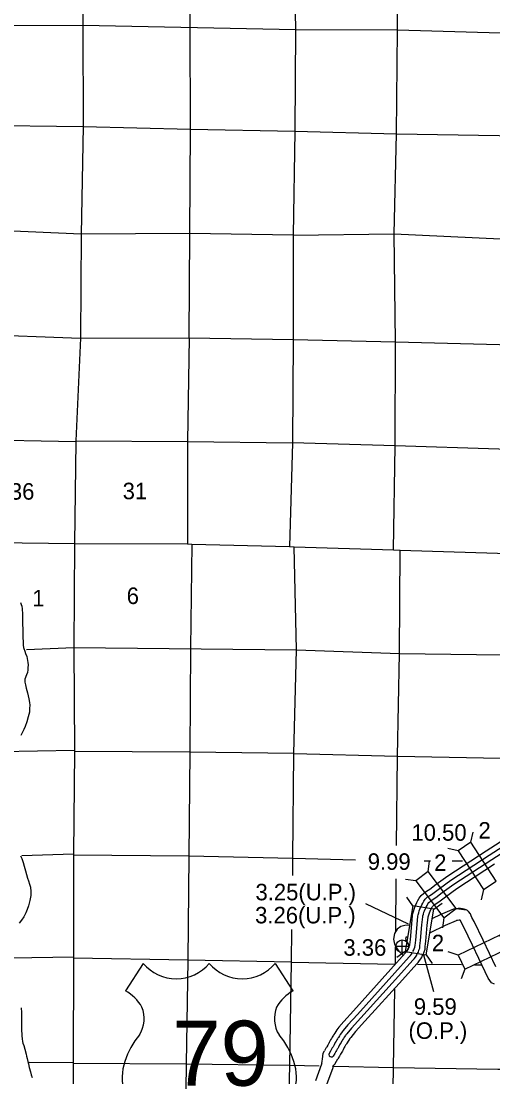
# Model space of a CAD drawing. Extents: x 369523 to 838377, y 495025 to 936819.
# Drawn here: x 667340 to 691502, y 607625 to 661645 of the extents above; entities that cross this region are included whole.
import ezdxf

# ---------------------------------------------------------------- set-up
doc = ezdxf.new("R2010")
doc.units = 0
for name, color, linetype in [('6', 7, 'Continuous'), ('DSN_BRDG_Annotation', 7, 'Continuous'), ('DSN_DRFT_Common-Annotations', 7, 'Continuous'), ('DSN_DRFT_Junk-No-Plot', 7, 'Continuous'), ('Level 1', 7, 'Continuous'), ('Level 11', 7, 'Continuous'), ('Level 15', 7, 'Continuous'), ('Level 21', 7, 'Continuous'), ('Level 22', 7, 'Continuous')]:
    doc.layers.add(name, color=color, linetype=linetype)

msp = doc.modelspace()

# ---------------------------------------------------------------- linework, layer by layer
at = {"layer": '6'}
for p, q in [((673599, 613433), (672691, 612028)), ((680356, 613433), (681264, 612028))]:
    msp.add_line(p, q, dxfattribs=at)
for centre, radius, start, end in [((675292, 614857), 2211, 220.075, 319.6701), ((678663, 614857), 2211, 220.3299, 319.925), ((671503, 609988), 2361, 30.7809, 59.9883), ((682452, 609988), 2361, 120.0117, 149.2191), ((672023, 610610), 1618, 328.8105, 21.2108), ((681932, 610610), 1618, 158.7892, 211.1895), ((676255, 607293), 3776, 138.9565, 162.6913), ((677700, 607293), 3776, 17.3087, 41.0435), ((675009, 607602), 2495, 160.9576, 197.3819), ((678947, 607602), 2495, 342.6181, 19.0424)]:
    msp.add_arc(centre, radius, start, end, dxfattribs=at)
at = {"layer": 'DSN_BRDG_Annotation'}
msp.add_line((689606, 616235), (689619, 616245), dxfattribs=at)
at = {"layer": 'DSN_DRFT_Common-Annotations'}
for p, q in [((686534, 614311), (687184, 614311)), ((686859, 613986), (686859, 614636))]:
    msp.add_line(p, q, dxfattribs=at)
msp.add_circle((686859, 614311), 325, dxfattribs=at)
at = {"layer": 'DSN_DRFT_Junk-No-Plot'}
for p, q in [((684983, 616494), (687157, 615454)), ((688469, 611969), (687972, 613859))]:
    msp.add_line(p, q, dxfattribs=at)
at = {"layer": 'Level 1'}
for points in [[(667313, 631903), (667351, 631803), (667372, 631712), (667388, 631581), (667404, 631302), (667411, 631204), (667433, 630120), (667444, 629869), (667453, 629706), (667469, 629599), (667483, 629548), (667530, 629409), (667574, 629291), (667627, 629128), (667674, 628933), (667687, 628835), (667695, 628702), (667693, 628559), (667684, 628448), (667664, 628315), (667625, 628200), (667582, 628110), (667559, 628055), (667533, 627978), (667525, 627923), (667525, 627875), (667530, 627826), (667560, 627682), (667598, 627522), (667661, 627274), (667698, 627123), (667736, 626963), (667768, 626778), (667781, 626641), (667779, 626474), (667770, 626285), (667707, 626046), (667632, 625785), (667545, 625561), (667478, 625401), (667417, 625256), (667319, 625091)], [(667311, 618942), (667380, 618800), (667451, 618600), (667505, 618408), (667564, 618162), (667676, 617794), (667724, 617659), (667779, 617481), (667819, 617325), (667838, 617103), (667836, 616912), (667788, 616651), (667723, 616369), (667658, 616190), (667591, 616018), (667479, 615813), (667359, 615644), (667237, 615496)], [(691649, 613257), (691001, 614617), (690549, 615570), (690431, 615778), (690388, 615867), (690371, 615910), (690347, 615973), (690257, 616091), (690194, 616130), (690137, 616174), (690026, 616214), (689944, 616230), (689839, 616240), (689781, 616241), (689727, 616238), (689598, 616223), (689483, 616200), (689396, 616170), (688807, 615910), (688412, 615721)], [(691581, 612372), (691432, 612439), (691346, 612549), (691263, 612673), (691107, 612999), (690459, 614359), (690016, 615293), (689899, 615500), (689841, 615621), (689834, 615638), (689808, 615640), (689791, 615640), (689777, 615640), (689693, 615630), (689641, 615619), (689615, 615611), (689058, 615365), (688290, 614997)], [(667338, 611162), (667358, 610921), (667364, 610713), (667368, 610505), (667365, 610302), (667363, 610145), (667367, 609968), (667372, 609848), (667376, 609726), (667392, 609572), (667415, 609439), (667434, 609357), (667475, 609223), (667531, 609036), (667592, 608791), (667619, 608684), (667647, 608562), (667682, 608410), (667713, 608288), (667762, 608105), (667816, 607879), (667858, 607731), (667900, 607594)]]:
    msp.add_lwpolyline(points, dxfattribs=at)
at = {"layer": 'Level 11'}
for points in [[(687147, 614153), (687209, 614242), (687217, 614266), (687239, 614328), (687243, 614374), (687274, 614655), (687347, 615456), (687390, 615885), (687409, 615986), (687436, 616087), (687469, 616205), (687508, 616313), (687611, 616547), (687664, 616646), (687722, 616762), (687831, 616905), (687967, 617028), (688094, 617122), (688270, 617238), (688595, 617485), (689200, 617918), (691156, 619194), (693361, 620608)], [(687405, 614041), (687460, 614120), (687478, 614180), (687510, 614270), (687516, 614348), (687548, 614627), (687621, 615430), (687662, 615846), (687677, 615924), (687701, 616013), (687732, 616122), (687763, 616212), (687858, 616426), (687908, 616518), (687957, 616616), (688034, 616718), (688142, 616815), (688252, 616897), (688429, 617013), (688759, 617263), (689356, 617691), (691306, 618963), (693509, 620377)], [(687609, 613898), (687688, 614009), (687715, 614101), (687757, 614218), (687765, 614324), (687796, 614602), (687870, 615406), (687910, 615811), (687921, 615868), (687942, 615947), (687970, 616046), (687996, 616120), (688082, 616315), (688130, 616402), (688170, 616484), (688219, 616548), (688301, 616621), (688396, 616692), (688573, 616808), (688907, 617062), (689497, 617484), (691442, 618753), (693643, 620166)], [(687872, 613794), (687938, 613888), (687977, 614015), (688028, 614160), (688039, 614299), (688070, 614574), (688143, 615380), (688182, 615772), (688189, 615806), (688207, 615873), (688232, 615963), (688252, 616018), (688329, 616194), (688373, 616275), (688405, 616338), (688422, 616361), (688475, 616408), (688553, 616467), (688732, 616584), (689070, 616841), (689652, 617257), (691591, 618522)], [(687217, 615383), (686996, 615375), (686781, 615320), (686599, 615186), (686458, 614958), (686420, 614675), (686458, 614421), (686563, 614227), (686683, 614063), (686893, 613850)], [(687116, 614779), (687082, 614777), (687046, 614768), (687035, 614751), (687026, 614680), (687036, 614615), (687072, 614549), (687141, 614453), (687230, 614363)], [(684355, 611006), (686274, 613134), (687010, 613948), (687072, 614017), (687116, 614067), (687121, 614074), (687143, 614154)], [(684560, 610822), (686478, 612950), (687213, 613764), (687277, 613834), (687334, 613899), (687373, 613957), (687387, 614004)], [(684745, 610654), (686663, 612782), (687399, 613596), (687464, 613668), (687533, 613746), (687603, 613850), (687627, 613935)], [(684949, 610470), (686867, 612598), (687603, 613411), (687669, 613484), (687751, 613577), (687856, 613733), (687873, 613794)], [(684355, 611006), (683868, 610466), (683619, 610172), (683560, 610105), (683514, 610036), (683451, 609943), (683403, 609865), (683362, 609793), (683340, 609763), (683308, 609711), (683273, 609654), (683235, 609589), (683190, 609513), (683124, 609384), (683100, 609339), (683085, 609314), (683042, 609248), (682998, 609169), (682979, 609133), (682953, 609087), (682877, 608961)], [(684560, 610822), (684076, 610285), (683827, 609991), (683778, 609936), (683742, 609883), (683682, 609794), (683639, 609724), (683594, 609646), (683569, 609610), (683541, 609565), (683509, 609513), (683472, 609449), (683430, 609379), (683367, 609257), (683339, 609203), (683318, 609168), (683278, 609106), (683239, 609036), (683220, 609002), (683191, 608949), (683111, 608818)], [(684745, 610654), (684264, 610120), (684015, 609827), (683976, 609783), (683950, 609744), (683892, 609658), (683854, 609596), (683806, 609512), (683778, 609472), (683753, 609433), (683724, 609386), (683688, 609323), (683649, 609258), (683589, 609141), (683556, 609079), (683529, 609035), (683492, 608977), (683458, 608916), (683440, 608882), (683408, 608824), (683325, 608688)], [(684949, 610470), (684471, 609939), (684223, 609646), (684194, 609614), (684179, 609591), (684124, 609509), (684090, 609456), (684038, 609365), (684007, 609320), (683987, 609288), (683961, 609245), (683925, 609183), (683889, 609124), (683833, 609014), (683795, 608943), (683762, 608888), (683728, 608835), (683699, 608783), (683681, 608751), (683646, 608686), (683560, 608545)], [(682736, 608312), (682766, 608423), (682777, 608525), (682794, 608685), (682816, 608839), (682877, 608961)], [(682736, 608312), (682727, 608282), (682423, 607426)], [(683309, 608135), (683360, 608217), (683410, 608277), (683488, 608421), (683560, 608545)], [(683309, 608135), (683298, 608096), (682984, 607212)]]:
    msp.add_lwpolyline(points, dxfattribs=at)
msp.add_ellipse((683218, 608753), major_axis=(-107, 65), ratio=0.839437, start_param=0, end_param=3.141593, dxfattribs=at)
at = {"layer": 'Level 15'}
for points in [[(670516, 664770), (670498, 661442), (670513, 656246), (670412, 650747), (670380, 645424)], [(670380, 645424), (670140, 640170), (670145, 640139), (670083, 634909), (670045, 629600), (670068, 624321), (670072, 624279), (670023, 619034), (670029, 618992), (670020, 613753), (670017, 613703), (670002, 608364), (670003, 608321), (669988, 603040)], [(666048, 634960), (670083, 634909), (675867, 634891), (676078, 634883), (681081, 634757), (681322, 634746)], [(681322, 634746), (686419, 634584), (686750, 634577), (691740, 634427), (692011, 634413), (696423, 634428)]]:
    msp.add_lwpolyline(points, dxfattribs=at)
at = {"layer": 'Level 21'}
for p, q in [((690379, 619628), (690488, 620144)), ((689716, 619195), (689199, 619304)), ((688183, 618138), (688254, 618661)), ((687552, 617659), (687029, 617730)), ((691014, 617205), (690905, 616688)), ((687403, 616385), (687015, 614041)), ((687403, 616385), (687095, 616814)), ((688480, 616207), (687403, 616385)), ((688480, 616207), (688909, 616514)), ((688092, 613863), (688480, 616207)), ((689606, 616235), (689619, 616245)), ((689619, 616245), (690143, 616174)), ((688989, 615766), (688917, 615243)), ((687015, 614041), (686586, 613733)), ((687015, 614041), (688092, 613863)), ((688092, 613863), (688400, 613433)), ((689717, 613852), (689219, 614029)), ((690058, 613137), (689881, 612640))]:
    msp.add_line(p, q, dxfattribs=at)
for points in [[(689716, 619195), (691014, 617205), (691677, 617638), (690379, 619628)], [(689619, 616245), (688183, 618138), (687552, 617659), (688989, 615766)], [(690058, 613137), (692203, 614159), (691862, 614874), (689717, 613852)]]:
    msp.add_lwpolyline(points, close=True, dxfattribs=at)
at = {"layer": 'Level 22'}
for points in [[(675941, 645438), (675979, 650773), (676016, 656118), (676007, 661399), (676041, 664720)], [(681333, 664675), (681392, 661224), (681360, 656007), (681270, 650692), (681269, 645360)], [(686501, 639908), (686514, 645242), (686453, 650757), (686568, 655875), (686621, 661194), (686617, 664631)], [(661995, 661402), (664974, 661413), (670498, 661442), (681392, 661224)], [(681392, 661224), (686621, 661194), (691896, 661043), (696911, 660932)], [(661741, 656357), (665050, 656313), (670513, 656246), (676016, 656118), (681360, 656007)], [(681360, 656007), (686568, 655875), (691831, 655788), (694531, 655723), (696871, 655578)], [(681270, 650692), (675979, 650773), (670412, 650747), (664967, 650986), (661033, 651066)], [(681270, 650692), (686453, 650757), (691896, 650512), (696849, 650363)], [(660371, 645791), (664928, 645633), (670380, 645424), (675941, 645438), (681269, 645360)], [(675941, 645438), (675858, 640128), (675867, 634891)], [(681269, 645360), (681238, 640059), (681081, 634757)], [(681269, 645360), (686514, 645242), (691846, 645091), (696813, 645030)], [(663212, 640299), (664817, 640233), (670145, 640139)], [(670140, 640170), (675858, 640128), (681238, 640059)], [(697356, 639734), (697183, 639733), (691808, 639737), (686501, 639908), (681238, 640059)], [(686419, 634584), (686501, 639908)], [(676078, 634883), (676009, 629556), (675987, 624243), (675922, 618935), (675886, 613600), (675799, 608289), (675727, 602941)], [(681248, 617935), (681260, 618821), (681308, 624168), (681443, 629468), (681322, 634746)], [(686566, 619460), (686618, 624041), (686711, 629291), (686750, 634577)], [(667618, 629485), (670045, 629600)], [(670045, 629600), (681443, 629468)], [(681443, 629468), (686711, 629291), (691968, 629214), (696565, 629164)], [(670068, 624321), (666287, 624256)], [(681308, 624168), (675987, 624243), (670072, 624279)], [(681308, 624168), (686618, 624041), (691916, 623940), (696228, 623886)], [(667374, 618957), (670023, 619034)], [(670029, 618992), (675922, 618935), (681260, 618821)], [(681260, 618821), (684463, 618734)], [(687984, 618674), (688299, 618674)], [(689417, 618673), (689945, 618672)], [(686524, 615088), (686549, 617758)], [(680998, 603765), (681096, 608223), (681185, 613497), (681208, 615171)], [(686509, 613431), (686517, 614279)], [(670020, 613753), (666831, 613693)], [(681185, 613497), (675886, 613600), (670017, 613703)], [(681185, 613497), (686481, 613398)], [(687639, 613388), (689898, 613369)], [(690560, 613363), (690914, 613360)], [(686318, 602755), (686411, 608112), (686485, 612108)], [(667752, 608376), (670002, 608364)], [(670003, 608321), (675799, 608289), (681096, 608223)], [(681096, 608223), (682606, 608191)], [(683362, 608175), (686411, 608112), (691763, 608028), (692226, 608016)]]:
    msp.add_lwpolyline(points, dxfattribs=at)

# ---------------------------------------------------------------- texts
at = {"layer": '6'}
msp.add_text('79', height=3326.4, dxfattribs=at).set_placement((675080, 607173))
at = {"layer": 'DSN_BRDG_Annotation'}
msp.add_text('3.36', height=844.8, dxfattribs=at).set_placement((683845, 613824))
at = {"layer": 'DSN_DRFT_Junk-No-Plot'}
for s, p in [('10.50', (687328, 619708)), ('9.99', (685092, 618219)), ('3.25(U.P.)', (679343, 616659)), ('3.26(U.P.)', (679324, 615478)), ('9.59', (687452, 610799)), ('(O.P.)', (687178, 609570))]:
    msp.add_text(s, height=844.8, dxfattribs=at).set_placement(p)
at = {"layer": 'Level 21'}
for p in [(690762, 619817), (688494, 618163), (688376, 614051)]:
    msp.add_text('2', height=845, dxfattribs=at).set_placement(p)
at = {"layer": 'Level 22'}
for s, height, p in [('36', 844.8, (666766, 637159)), ('31', 844.8, (672541, 637182)), ('6', 845, (672749, 631819)), ('1', 845, (667914, 631700))]:
    msp.add_text(s, height=height, dxfattribs=at).set_placement(p)

doc.saveas('drawing.dxf')
